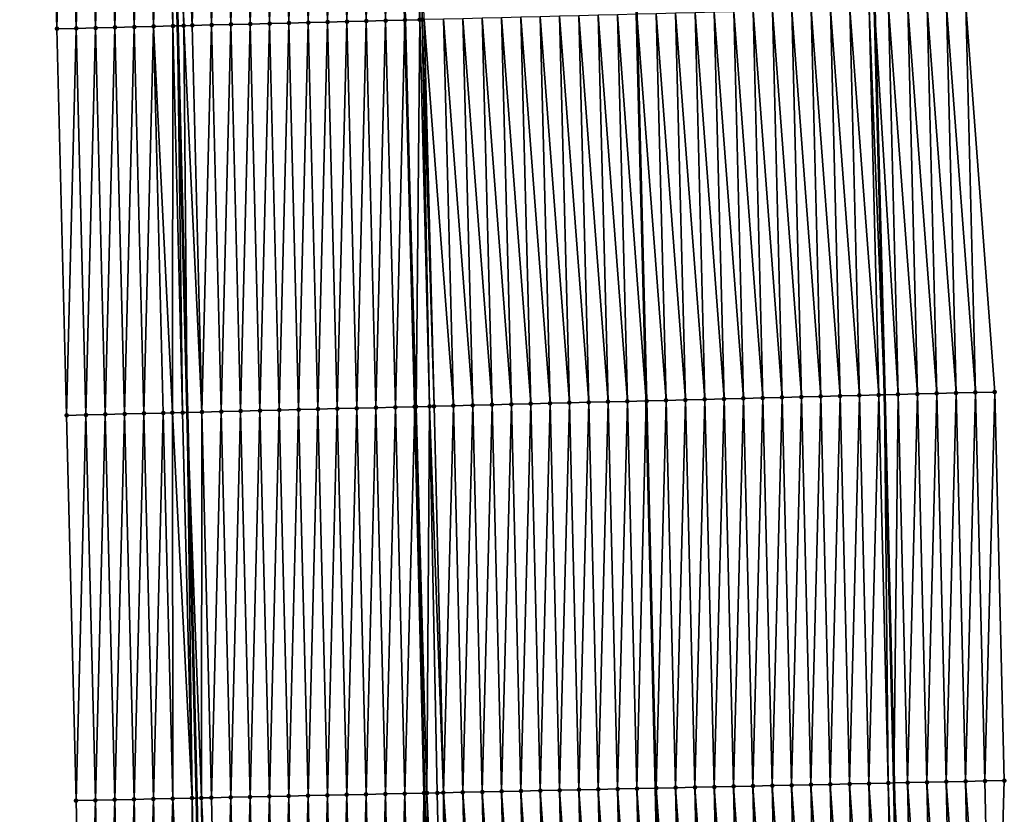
# Model space of a CAD drawing. Header units: feet. Extents: x 2010743 to 2022806, y 818705 to 837694.
# Tile 432 of 531: x 2011418 to 2011469, y 833852 to 833893. Entities that reach past the tile are written whole.
import ezdxf

# ---------------------------------------------------------------- set-up
doc = ezdxf.new("R2010")
doc.units = ezdxf.units.FT
doc.header["$MEASUREMENT"] = 0
for name, color, linetype, lineweight in [('EP_Travel Lane', 172, 'Continuous', 53), ('Road Shots', 141, 'Continuous', 100), ('STRIPING', 60, 'Continuous', 53)]:
    doc.layers.add(name, color=color, linetype=linetype, lineweight=lineweight)
doc.layers.add('I-77-MM17-21_NB-Surface-Border', color=7, linetype='Continuous')
doc.layers.add('I-77-MM17-21_NB-Surface-TIN', color=7, linetype='Continuous')

msp = doc.modelspace()

# ---------------------------------------------------------------- linework, layer by layer
at = {"layer": 'EP_Travel Lane'}
for points in [[(2011459.379, 833993.608, 294.314), (2011459.92, 833973.568, 294.074), (2011460.434, 833953.576, 293.832), (2011460.947, 833933.584, 293.604), (2011461.459, 833913.589, 293.405), (2011461.962, 833893.596, 293.2), (2011462.465, 833873.603, 293.04), (2011462.957, 833853.529, 292.871), (2011463.388, 833833.534, 292.721), (2011463.819, 833813.54, 292.553), (2011464.241, 833793.483, 292.403), (2011464.614, 833773.487, 292.303), (2011464.988, 833753.491, 292.193), (2011465.354, 833733.462, 292.098)], [(2011423.366, 833992.618, 294.593), (2011423.903, 833972.656, 294.351), (2011424.408, 833952.664, 294.131), (2011424.912, 833932.671, 293.916), (2011425.416, 833912.679, 293.72), (2011425.919, 833892.686, 293.533), (2011426.422, 833872.694, 293.348), (2011426.911, 833852.75, 293.199), (2011427.342, 833832.755, 293.03), (2011427.773, 833812.76, 292.885), (2011428.194, 833792.802, 292.749), (2011428.575, 833772.806, 292.613), (2011428.956, 833752.81, 292.489), (2011429.323, 833732.833, 292.414)]]:
    msp.add_polyline3d(points, dxfattribs=at)
at = {"layer": 'I-77-MM17-21_NB-Surface-Border', "color": 3, "linetype": 'Continuous', "lineweight": -3}
for points in [[(2011462.115, 833993.684, 294.202), (2011462.656, 833973.638, 293.964), (2011464.16, 833953.671, 293.695), (2011464.664, 833933.679, 293.452), (2011466.168, 833913.709, 293.197), (2011466.671, 833893.717, 292.989), (2011468.174, 833873.749, 292.794), (2011468.667, 833853.654, 292.639), (2011468.098, 833833.637, 292.53), (2011468.529, 833813.642, 292.372), (2011467.952, 833793.554, 292.276), (2011468.328, 833773.558, 292.164), (2011467.705, 833753.543, 292.096), (2011467.077, 833733.492, 292.042)], [(2011423.675, 833732.735, 292.241), (2011423.445, 833752.708, 292.332), (2011422.325, 833772.69, 292.429), (2011421.519, 833792.678, 292.528), (2011421.54, 833812.627, 292.682), (2011421.109, 833832.622, 292.829), (2011420.678, 833852.617, 292.992), (2011420.189, 833872.539, 293.14), (2011419.686, 833892.532, 293.313), (2011419.183, 833912.524, 293.509), (2011418.719, 833932.517, 293.714), (2011418.417, 833952.515, 293.948), (2011418.028, 833972.51, 294.168), (2011417.764, 833992.467, 294.419)]]:
    msp.add_polyline3d(points, dxfattribs=at)
at = {"layer": 'I-77-MM17-21_NB-Surface-TIN', "color": 128, "linetype": 'Continuous', "lineweight": -3}
for points in [[(2011427.684, 833892.731, 293.563), (2011428.18, 833912.748, 293.764), (2011427.181, 833912.723, 293.749)], [(2011427.684, 833892.731, 293.563), (2011428.683, 833892.756, 293.578), (2011428.18, 833912.748, 293.764)], [(2011428.683, 833892.756, 293.578), (2011429.18, 833912.773, 293.775), (2011428.18, 833912.748, 293.764)], [(2011428.683, 833892.756, 293.578), (2011429.683, 833892.781, 293.586), (2011429.18, 833912.773, 293.775)], [(2011429.683, 833892.781, 293.586), (2011430.18, 833912.799, 293.785), (2011429.18, 833912.773, 293.775)], [(2011429.683, 833892.781, 293.586), (2011430.683, 833892.806, 293.595), (2011430.18, 833912.799, 293.785)], [(2011430.683, 833892.806, 293.595), (2011431.179, 833912.824, 293.794), (2011430.18, 833912.799, 293.785)], [(2011430.683, 833892.806, 293.595), (2011431.682, 833892.831, 293.604), (2011431.179, 833912.824, 293.794)], [(2011431.682, 833892.831, 293.604), (2011432.179, 833912.849, 293.803), (2011431.179, 833912.824, 293.794)], [(2011431.682, 833892.831, 293.604), (2011432.682, 833892.856, 293.612), (2011432.179, 833912.849, 293.803)], [(2011432.682, 833892.856, 293.612), (2011433.179, 833912.874, 293.814), (2011432.179, 833912.849, 293.803)], [(2011432.682, 833892.856, 293.612), (2011433.682, 833892.881, 293.621), (2011433.179, 833912.874, 293.814)], [(2011433.682, 833892.881, 293.621), (2011434.178, 833912.899, 293.825), (2011433.179, 833912.874, 293.814)], [(2011433.682, 833892.881, 293.621), (2011434.682, 833892.906, 293.633), (2011434.178, 833912.899, 293.825)], [(2011434.682, 833892.906, 293.633), (2011435.178, 833912.924, 293.838), (2011434.178, 833912.899, 293.825)], [(2011434.682, 833892.906, 293.633), (2011435.681, 833892.931, 293.648), (2011435.178, 833912.924, 293.838)], [(2011435.681, 833892.931, 293.648), (2011436.178, 833912.949, 293.856), (2011435.178, 833912.924, 293.838)], [(2011435.681, 833892.931, 293.648), (2011436.681, 833892.956, 293.665), (2011436.178, 833912.949, 293.856)], [(2011436.681, 833892.956, 293.665), (2011437.178, 833912.974, 293.87), (2011436.178, 833912.949, 293.856)], [(2011436.681, 833892.956, 293.665), (2011437.681, 833892.981, 293.68), (2011437.178, 833912.974, 293.87)], [(2011438.445, 833893, 293.681), (2011438.15, 833912.998, 293.873), (2011437.178, 833912.974, 293.87)], [(2011438.445, 833893, 293.681), (2011437.178, 833912.974, 293.87), (2011437.681, 833892.981, 293.68)], [(2011438.445, 833893, 293.681), (2011438.579, 833893.004, 293.681), (2011438.15, 833912.998, 293.873)], [(2011438.579, 833893.004, 293.681), (2011438.68, 833893.006, 293.68), (2011438.15, 833912.998, 293.873)], [(2011419.686, 833892.532, 293.313), (2011420.183, 833912.549, 293.547), (2011419.183, 833912.524, 293.509)], [(2011419.686, 833892.532, 293.313), (2011420.686, 833892.556, 293.352), (2011420.183, 833912.549, 293.547)], [(2011420.686, 833892.556, 293.352), (2011421.182, 833912.574, 293.583), (2011420.183, 833912.549, 293.547)], [(2011420.686, 833892.556, 293.352), (2011421.686, 833892.581, 293.388), (2011421.182, 833912.574, 293.583)], [(2011421.686, 833892.581, 293.388), (2011422.182, 833912.599, 293.618), (2011421.182, 833912.574, 293.583)], [(2011421.686, 833892.581, 293.388), (2011422.685, 833892.606, 293.423), (2011422.182, 833912.599, 293.618)], [(2011422.685, 833892.606, 293.423), (2011423.182, 833912.624, 293.653), (2011422.182, 833912.599, 293.618)], [(2011422.685, 833892.606, 293.423), (2011423.685, 833892.631, 293.451), (2011423.182, 833912.624, 293.653)], [(2011423.685, 833892.631, 293.451), (2011424.182, 833912.649, 293.685), (2011423.182, 833912.624, 293.653)], [(2011423.685, 833892.631, 293.451), (2011424.685, 833892.656, 293.484), (2011424.182, 833912.649, 293.685)], [(2011424.685, 833892.656, 293.484), (2011425.181, 833912.673, 293.715), (2011424.182, 833912.649, 293.685)], [(2011424.685, 833892.656, 293.484), (2011425.684, 833892.681, 293.529), (2011425.181, 833912.673, 293.715)], [(2011425.684, 833892.681, 293.529), (2011425.416, 833912.679, 293.72), (2011425.181, 833912.673, 293.715)], [(2011426.242, 833892.695, 293.539), (2011425.839, 833912.69, 293.729), (2011425.416, 833912.679, 293.72)], [(2011426.242, 833892.695, 293.539), (2011425.416, 833912.679, 293.72), (2011425.919, 833892.686, 293.533)], [(2011425.684, 833892.681, 293.529), (2011425.919, 833892.686, 293.533), (2011425.416, 833912.679, 293.72)], [(2011426.684, 833892.706, 293.548), (2011426.181, 833912.698, 293.735), (2011425.839, 833912.69, 293.729)], [(2011426.242, 833892.695, 293.539), (2011426.684, 833892.706, 293.548), (2011425.839, 833912.69, 293.729)], [(2011426.684, 833892.706, 293.548), (2011427.181, 833912.723, 293.749), (2011426.181, 833912.698, 293.735)], [(2011426.684, 833892.706, 293.548), (2011427.684, 833892.731, 293.563), (2011427.181, 833912.723, 293.749)], [(2011455.178, 833873.418, 293.206), (2011454.675, 833893.411, 293.377), (2011453.675, 833893.386, 293.403)], [(2011456.178, 833873.444, 293.185), (2011455.675, 833893.437, 293.359), (2011454.675, 833893.411, 293.377)], [(2011455.178, 833873.418, 293.206), (2011456.178, 833873.444, 293.185), (2011454.675, 833893.411, 293.377)], [(2011457.178, 833873.469, 293.173), (2011456.674, 833893.462, 293.342), (2011455.675, 833893.437, 293.359)], [(2011456.178, 833873.444, 293.185), (2011457.178, 833873.469, 293.173), (2011455.675, 833893.437, 293.359)], [(2011458.177, 833873.494, 293.155), (2011457.674, 833893.487, 293.326), (2011456.674, 833893.462, 293.342)], [(2011457.178, 833873.469, 293.173), (2011458.177, 833873.494, 293.155), (2011456.674, 833893.462, 293.342)], [(2011459.177, 833873.52, 293.136), (2011458.674, 833893.513, 293.304), (2011457.674, 833893.487, 293.326)], [(2011458.177, 833873.494, 293.155), (2011459.177, 833873.52, 293.136), (2011457.674, 833893.487, 293.326)], [(2011460.177, 833873.545, 293.114), (2011459.674, 833893.538, 293.281), (2011458.674, 833893.513, 293.304)], [(2011459.177, 833873.52, 293.136), (2011460.177, 833873.545, 293.114), (2011458.674, 833893.513, 293.304)], [(2011461.176, 833873.57, 293.089), (2011460.673, 833893.563, 293.251), (2011459.674, 833893.538, 293.281)], [(2011460.177, 833873.545, 293.114), (2011461.176, 833873.57, 293.089), (2011459.674, 833893.538, 293.281)], [(2011462.176, 833873.596, 293.056), (2011461.673, 833893.589, 293.216), (2011460.673, 833893.563, 293.251)], [(2011461.176, 833873.57, 293.089), (2011462.176, 833873.596, 293.056), (2011460.673, 833893.563, 293.251)], [(2011461.673, 833893.589, 293.216), (2011462.465, 833873.603, 293.04), (2011461.962, 833893.596, 293.2)], [(2011462.176, 833873.596, 293.056), (2011462.465, 833873.603, 293.04), (2011461.673, 833893.589, 293.216)], [(2011463.176, 833873.622, 293), (2011462.673, 833893.615, 293.159), (2011461.962, 833893.596, 293.2)], [(2011463.176, 833873.622, 293), (2011461.962, 833893.596, 293.2), (2011462.465, 833873.603, 293.04)], [(2011464.175, 833873.647, 292.963), (2011463.672, 833893.64, 293.111), (2011462.673, 833893.615, 293.159)], [(2011463.176, 833873.622, 293), (2011464.175, 833873.647, 292.963), (2011462.673, 833893.615, 293.159)], [(2011465.175, 833873.672, 292.927), (2011464.672, 833893.666, 293.075), (2011463.672, 833893.64, 293.111)], [(2011464.175, 833873.647, 292.963), (2011465.175, 833873.672, 292.927), (2011463.672, 833893.64, 293.111)], [(2011466.175, 833873.698, 292.89), (2011465.672, 833893.691, 293.04), (2011464.672, 833893.666, 293.075)], [(2011465.175, 833873.672, 292.927), (2011466.175, 833873.698, 292.89), (2011464.672, 833893.666, 293.075)], [(2011467.174, 833873.724, 292.841), (2011466.671, 833893.717, 292.989), (2011465.672, 833893.691, 293.04)], [(2011466.175, 833873.698, 292.89), (2011467.174, 833873.724, 292.841), (2011465.672, 833893.691, 293.04)], [(2011467.174, 833873.724, 292.841), (2011468.174, 833873.749, 292.794), (2011466.671, 833893.717, 292.989)], [(2011434.185, 833872.888, 293.45), (2011434.682, 833892.906, 293.633), (2011433.682, 833892.881, 293.621)], [(2011434.185, 833872.888, 293.45), (2011435.185, 833872.913, 293.46), (2011434.682, 833892.906, 293.633)], [(2011435.185, 833872.913, 293.46), (2011435.681, 833892.931, 293.648), (2011434.682, 833892.906, 293.633)], [(2011435.185, 833872.913, 293.46), (2011436.184, 833872.938, 293.474), (2011435.681, 833892.931, 293.648)], [(2011436.184, 833872.938, 293.474), (2011436.681, 833892.956, 293.665), (2011435.681, 833892.931, 293.648)], [(2011436.184, 833872.938, 293.474), (2011437.184, 833872.963, 293.493), (2011436.681, 833892.956, 293.665)], [(2011437.184, 833872.963, 293.493), (2011437.681, 833892.981, 293.68), (2011436.681, 833892.956, 293.665)], [(2011437.184, 833872.963, 293.493), (2011438.184, 833872.988, 293.509), (2011437.681, 833892.981, 293.68)], [(2011438.254, 833872.99, 293.509), (2011438.445, 833893, 293.681), (2011437.681, 833892.981, 293.68)], [(2011438.254, 833872.99, 293.509), (2011437.681, 833892.981, 293.68), (2011438.184, 833872.988, 293.509)], [(2011438.254, 833872.99, 293.509), (2011438.955, 833873.008, 293.507), (2011438.445, 833893, 293.681)], [(2011438.955, 833873.008, 293.507), (2011438.579, 833893.004, 293.681), (2011438.445, 833893, 293.681)], [(2011439.183, 833873.013, 293.505), (2011438.68, 833893.006, 293.68), (2011438.579, 833893.004, 293.681)], [(2011438.955, 833873.008, 293.507), (2011439.183, 833873.013, 293.505), (2011438.579, 833893.004, 293.681)], [(2011440.183, 833873.039, 293.491), (2011439.68, 833893.032, 293.664), (2011438.68, 833893.006, 293.68)], [(2011439.183, 833873.013, 293.505), (2011440.183, 833873.039, 293.491), (2011438.68, 833893.006, 293.68)], [(2011441.183, 833873.064, 293.474), (2011440.68, 833893.057, 293.644), (2011439.68, 833893.032, 293.664)], [(2011440.183, 833873.039, 293.491), (2011441.183, 833873.064, 293.474), (2011439.68, 833893.032, 293.664)], [(2011442.182, 833873.089, 293.459), (2011441.679, 833893.082, 293.627), (2011440.68, 833893.057, 293.644)], [(2011441.183, 833873.064, 293.474), (2011442.182, 833873.089, 293.459), (2011440.68, 833893.057, 293.644)], [(2011443.182, 833873.115, 293.443), (2011442.679, 833893.107, 293.61), (2011441.679, 833893.082, 293.627)], [(2011442.182, 833873.089, 293.459), (2011443.182, 833873.115, 293.443), (2011441.679, 833893.082, 293.627)], [(2011444.182, 833873.14, 293.431), (2011443.679, 833893.133, 293.593), (2011442.679, 833893.107, 293.61)], [(2011443.182, 833873.115, 293.443), (2011444.182, 833873.14, 293.431), (2011442.679, 833893.107, 293.61)], [(2011445.181, 833873.165, 293.414), (2011444.678, 833893.158, 293.577), (2011443.679, 833893.133, 293.593)], [(2011444.182, 833873.14, 293.431), (2011445.181, 833873.165, 293.414), (2011443.679, 833893.133, 293.593)], [(2011446.181, 833873.19, 293.399), (2011445.678, 833893.183, 293.56), (2011444.678, 833893.158, 293.577)], [(2011445.181, 833873.165, 293.414), (2011446.181, 833873.19, 293.399), (2011444.678, 833893.158, 293.577)], [(2011447.181, 833873.216, 293.384), (2011446.678, 833893.209, 293.545), (2011445.678, 833893.183, 293.56)], [(2011446.181, 833873.19, 293.399), (2011447.181, 833873.216, 293.384), (2011445.678, 833893.183, 293.56)], [(2011448.18, 833873.241, 293.372), (2011447.677, 833893.234, 293.531), (2011446.678, 833893.209, 293.545)], [(2011447.181, 833873.216, 293.384), (2011448.18, 833873.241, 293.372), (2011446.678, 833893.209, 293.545)], [(2011449.18, 833873.266, 293.363), (2011448.677, 833893.259, 293.52), (2011447.677, 833893.234, 293.531)], [(2011448.18, 833873.241, 293.372), (2011449.18, 833873.266, 293.363), (2011447.677, 833893.234, 293.531)], [(2011448.677, 833893.259, 293.52), (2011450.15, 833873.291, 293.341), (2011449.647, 833893.284, 293.498)], [(2011449.18, 833873.266, 293.363), (2011450.15, 833873.291, 293.341), (2011448.677, 833893.259, 293.52)], [(2011450.18, 833873.292, 293.341), (2011449.677, 833893.285, 293.497), (2011449.647, 833893.284, 293.498)], [(2011450.18, 833873.292, 293.341), (2011449.647, 833893.284, 293.498), (2011450.15, 833873.291, 293.341)], [(2011451.179, 833873.317, 293.313), (2011450.676, 833893.31, 293.473), (2011449.677, 833893.285, 293.497)], [(2011450.18, 833873.292, 293.341), (2011451.179, 833873.317, 293.313), (2011449.677, 833893.285, 293.497)], [(2011452.179, 833873.342, 293.277), (2011451.676, 833893.335, 293.444), (2011450.676, 833893.31, 293.473)], [(2011451.179, 833873.317, 293.313), (2011452.179, 833873.342, 293.277), (2011450.676, 833893.31, 293.473)], [(2011453.179, 833873.368, 293.247), (2011452.676, 833893.361, 293.427), (2011451.676, 833893.335, 293.444)], [(2011452.179, 833873.342, 293.277), (2011453.179, 833873.368, 293.247), (2011451.676, 833893.335, 293.444)], [(2011454.179, 833873.393, 293.227), (2011453.675, 833893.386, 293.403), (2011452.676, 833893.361, 293.427)], [(2011453.179, 833873.368, 293.247), (2011454.179, 833873.393, 293.227), (2011452.676, 833893.361, 293.427)], [(2011454.179, 833873.393, 293.227), (2011455.178, 833873.418, 293.206), (2011453.675, 833893.386, 293.403)], [(2011420.189, 833872.539, 293.14), (2011420.686, 833892.556, 293.352), (2011419.686, 833892.532, 293.313)], [(2011420.189, 833872.539, 293.14), (2011421.189, 833872.563, 293.177), (2011420.686, 833892.556, 293.352)], [(2011421.189, 833872.563, 293.177), (2011421.686, 833892.581, 293.388), (2011420.686, 833892.556, 293.352)], [(2011421.189, 833872.563, 293.177), (2011422.189, 833872.588, 293.21), (2011421.686, 833892.581, 293.388)], [(2011422.189, 833872.588, 293.21), (2011422.685, 833892.606, 293.423), (2011421.686, 833892.581, 293.388)], [(2011422.189, 833872.588, 293.21), (2011423.188, 833872.613, 293.245), (2011422.685, 833892.606, 293.423)], [(2011423.188, 833872.613, 293.245), (2011423.685, 833892.631, 293.451), (2011422.685, 833892.606, 293.423)], [(2011423.188, 833872.613, 293.245), (2011424.188, 833872.638, 293.264), (2011423.685, 833892.631, 293.451)], [(2011424.188, 833872.638, 293.264), (2011424.685, 833892.656, 293.484), (2011423.685, 833892.631, 293.451)], [(2011424.188, 833872.638, 293.264), (2011425.188, 833872.663, 293.299), (2011424.685, 833892.656, 293.484)], [(2011425.658, 833872.675, 293.333), (2011425.684, 833892.681, 293.529), (2011424.685, 833892.656, 293.484)], [(2011425.188, 833872.663, 293.299), (2011425.658, 833872.675, 293.333), (2011424.685, 833892.656, 293.484)], [(2011425.658, 833872.675, 293.333), (2011426.187, 833872.688, 293.344), (2011425.684, 833892.681, 293.529)], [(2011426.187, 833872.688, 293.344), (2011425.919, 833892.686, 293.533), (2011425.684, 833892.681, 293.529)], [(2011426.242, 833892.695, 293.539), (2011425.919, 833892.686, 293.533), (2011426.422, 833872.694, 293.348)], [(2011426.187, 833872.688, 293.344), (2011426.422, 833872.694, 293.348), (2011425.919, 833892.686, 293.533)], [(2011427.187, 833872.713, 293.361), (2011426.684, 833892.706, 293.548), (2011426.242, 833892.695, 293.539)], [(2011427.187, 833872.713, 293.361), (2011426.242, 833892.695, 293.539), (2011426.422, 833872.694, 293.348)], [(2011427.187, 833872.713, 293.361), (2011427.684, 833892.731, 293.563), (2011426.684, 833892.706, 293.548)], [(2011427.187, 833872.713, 293.361), (2011428.187, 833872.738, 293.379), (2011427.684, 833892.731, 293.563)], [(2011428.187, 833872.738, 293.379), (2011428.683, 833892.756, 293.578), (2011427.684, 833892.731, 293.563)], [(2011428.187, 833872.738, 293.379), (2011429.186, 833872.763, 293.396), (2011428.683, 833892.756, 293.578)], [(2011429.186, 833872.763, 293.396), (2011429.683, 833892.781, 293.586), (2011428.683, 833892.756, 293.578)], [(2011429.186, 833872.763, 293.396), (2011430.186, 833872.788, 293.408), (2011429.683, 833892.781, 293.586)], [(2011430.186, 833872.788, 293.408), (2011430.683, 833892.806, 293.595), (2011429.683, 833892.781, 293.586)], [(2011430.186, 833872.788, 293.408), (2011431.186, 833872.813, 293.42), (2011430.683, 833892.806, 293.595)], [(2011431.186, 833872.813, 293.42), (2011431.682, 833892.831, 293.604), (2011430.683, 833892.806, 293.595)], [(2011431.186, 833872.813, 293.42), (2011432.186, 833872.838, 293.428), (2011431.682, 833892.831, 293.604)], [(2011432.186, 833872.838, 293.428), (2011432.682, 833892.856, 293.612), (2011431.682, 833892.831, 293.604)], [(2011432.186, 833872.838, 293.428), (2011433.185, 833872.863, 293.438), (2011432.682, 833892.856, 293.612)], [(2011433.185, 833872.863, 293.438), (2011433.682, 833892.881, 293.621), (2011432.682, 833892.856, 293.612)], [(2011433.185, 833872.863, 293.438), (2011434.185, 833872.888, 293.45), (2011433.682, 833892.881, 293.621)], [(2011460.668, 833853.479, 292.951), (2011461.176, 833873.57, 293.089), (2011460.177, 833873.545, 293.114)], [(2011460.668, 833853.479, 292.951), (2011461.668, 833853.501, 292.923), (2011461.176, 833873.57, 293.089)], [(2011461.668, 833853.501, 292.923), (2011462.176, 833873.596, 293.056), (2011461.176, 833873.57, 293.089)], [(2011461.668, 833853.501, 292.923), (2011462.668, 833853.523, 292.887), (2011462.176, 833873.596, 293.056)], [(2011462.176, 833873.596, 293.056), (2011462.668, 833853.523, 292.887), (2011462.465, 833873.603, 293.04)], [(2011463.176, 833873.622, 293), (2011462.465, 833873.603, 293.04), (2011462.957, 833853.529, 292.871)], [(2011462.668, 833853.523, 292.887), (2011462.957, 833853.529, 292.871), (2011462.465, 833873.603, 293.04)], [(2011463.668, 833853.545, 292.834), (2011463.176, 833873.622, 293), (2011462.957, 833853.529, 292.871)], [(2011463.668, 833853.545, 292.834), (2011464.175, 833873.647, 292.963), (2011463.176, 833873.622, 293)], [(2011463.668, 833853.545, 292.834), (2011464.668, 833853.566, 292.807), (2011464.175, 833873.647, 292.963)], [(2011464.668, 833853.566, 292.807), (2011465.175, 833873.672, 292.927), (2011464.175, 833873.647, 292.963)], [(2011464.668, 833853.566, 292.807), (2011465.667, 833853.588, 292.77), (2011465.175, 833873.672, 292.927)], [(2011465.667, 833853.588, 292.77), (2011466.175, 833873.698, 292.89), (2011465.175, 833873.672, 292.927)], [(2011465.667, 833853.588, 292.77), (2011466.667, 833853.61, 292.725), (2011466.175, 833873.698, 292.89)], [(2011466.667, 833853.61, 292.725), (2011467.174, 833873.724, 292.841), (2011466.175, 833873.698, 292.89)], [(2011466.667, 833853.61, 292.725), (2011467.667, 833853.632, 292.682), (2011467.174, 833873.724, 292.841)], [(2011467.667, 833853.632, 292.682), (2011468.174, 833873.749, 292.794), (2011467.174, 833873.724, 292.841)], [(2011467.667, 833853.632, 292.682), (2011468.667, 833853.654, 292.639), (2011468.174, 833873.749, 292.794)], [(2011440.673, 833853.045, 293.334), (2011441.183, 833873.064, 293.474), (2011440.183, 833873.039, 293.491)], [(2011440.673, 833853.045, 293.334), (2011441.673, 833853.067, 293.313), (2011441.183, 833873.064, 293.474)], [(2011441.673, 833853.067, 293.313), (2011442.182, 833873.089, 293.459), (2011441.183, 833873.064, 293.474)], [(2011441.673, 833853.067, 293.313), (2011442.673, 833853.089, 293.297), (2011442.182, 833873.089, 293.459)], [(2011442.673, 833853.089, 293.297), (2011443.182, 833873.115, 293.443), (2011442.182, 833873.089, 293.459)], [(2011442.673, 833853.089, 293.297), (2011443.672, 833853.11, 293.281), (2011443.182, 833873.115, 293.443)], [(2011443.672, 833853.11, 293.281), (2011444.182, 833873.14, 293.431), (2011443.182, 833873.115, 293.443)], [(2011443.672, 833853.11, 293.281), (2011444.672, 833853.132, 293.267), (2011444.182, 833873.14, 293.431)], [(2011444.672, 833853.132, 293.267), (2011445.181, 833873.165, 293.414), (2011444.182, 833873.14, 293.431)], [(2011444.672, 833853.132, 293.267), (2011445.672, 833853.154, 293.246), (2011445.181, 833873.165, 293.414)], [(2011445.672, 833853.154, 293.246), (2011446.181, 833873.19, 293.399), (2011445.181, 833873.165, 293.414)], [(2011445.672, 833853.154, 293.246), (2011446.672, 833853.175, 293.226), (2011446.181, 833873.19, 293.399)], [(2011446.672, 833853.175, 293.226), (2011447.181, 833873.216, 293.384), (2011446.181, 833873.19, 293.399)], [(2011446.672, 833853.175, 293.226), (2011447.672, 833853.197, 293.209), (2011447.181, 833873.216, 293.384)], [(2011447.672, 833853.197, 293.209), (2011448.18, 833873.241, 293.372), (2011447.181, 833873.216, 293.384)], [(2011447.672, 833853.197, 293.209), (2011448.671, 833853.219, 293.194), (2011448.18, 833873.241, 293.372)], [(2011448.671, 833853.219, 293.194), (2011449.18, 833873.266, 293.363), (2011448.18, 833873.241, 293.372)], [(2011448.671, 833853.219, 293.194), (2011449.671, 833853.24, 293.185), (2011449.18, 833873.266, 293.363)], [(2011449.671, 833853.24, 293.185), (2011450.15, 833873.291, 293.341), (2011449.18, 833873.266, 293.363)], [(2011449.671, 833853.24, 293.185), (2011450.641, 833853.261, 293.163), (2011450.15, 833873.291, 293.341)], [(2011450.18, 833873.292, 293.341), (2011450.15, 833873.291, 293.341), (2011450.641, 833853.261, 293.163)], [(2011450.671, 833853.262, 293.162), (2011451.179, 833873.317, 293.313), (2011450.18, 833873.292, 293.341)], [(2011450.671, 833853.262, 293.162), (2011450.18, 833873.292, 293.341), (2011450.641, 833853.261, 293.163)], [(2011450.671, 833853.262, 293.162), (2011451.671, 833853.284, 293.147), (2011451.179, 833873.317, 293.313)], [(2011451.671, 833853.284, 293.147), (2011452.179, 833873.342, 293.277), (2011451.179, 833873.317, 293.313)], [(2011451.671, 833853.284, 293.147), (2011452.67, 833853.306, 293.108), (2011452.179, 833873.342, 293.277)], [(2011452.67, 833853.306, 293.108), (2011453.179, 833873.368, 293.247), (2011452.179, 833873.342, 293.277)], [(2011452.67, 833853.306, 293.108), (2011453.67, 833853.327, 293.081), (2011453.179, 833873.368, 293.247)], [(2011453.67, 833853.327, 293.081), (2011454.179, 833873.393, 293.227), (2011453.179, 833873.368, 293.247)], [(2011453.67, 833853.327, 293.081), (2011454.67, 833853.349, 293.061), (2011454.179, 833873.393, 293.227)], [(2011454.67, 833853.349, 293.061), (2011455.178, 833873.418, 293.206), (2011454.179, 833873.393, 293.227)], [(2011454.67, 833853.349, 293.061), (2011455.67, 833853.371, 293.044), (2011455.178, 833873.418, 293.206)], [(2011455.67, 833853.371, 293.044), (2011456.178, 833873.444, 293.185), (2011455.178, 833873.418, 293.206)], [(2011455.67, 833853.371, 293.044), (2011456.669, 833853.392, 293.024), (2011456.178, 833873.444, 293.185)], [(2011456.669, 833853.392, 293.024), (2011457.178, 833873.469, 293.173), (2011456.178, 833873.444, 293.185)], [(2011456.669, 833853.392, 293.024), (2011457.669, 833853.414, 293.009), (2011457.178, 833873.469, 293.173)], [(2011457.669, 833853.414, 293.009), (2011458.177, 833873.494, 293.155), (2011457.178, 833873.469, 293.173)], [(2011457.669, 833853.414, 293.009), (2011458.669, 833853.436, 292.993), (2011458.177, 833873.494, 293.155)], [(2011458.669, 833853.436, 292.993), (2011459.177, 833873.52, 293.136), (2011458.177, 833873.494, 293.155)], [(2011458.669, 833853.436, 292.993), (2011459.669, 833853.457, 292.972), (2011459.177, 833873.52, 293.136)], [(2011459.669, 833853.457, 292.972), (2011460.177, 833873.545, 293.114), (2011459.177, 833873.52, 293.136)], [(2011459.669, 833853.457, 292.972), (2011460.668, 833853.479, 292.951), (2011460.177, 833873.545, 293.114)], [(2011420.678, 833852.617, 292.992), (2011421.189, 833872.563, 293.177), (2011420.189, 833872.539, 293.14)], [(2011420.678, 833852.617, 292.992), (2011421.678, 833852.638, 293.031), (2011421.189, 833872.563, 293.177)], [(2011421.678, 833852.638, 293.031), (2011422.189, 833872.588, 293.21), (2011421.189, 833872.563, 293.177)], [(2011421.678, 833852.638, 293.031), (2011422.677, 833852.659, 293.064), (2011422.189, 833872.588, 293.21)], [(2011422.677, 833852.659, 293.064), (2011423.188, 833872.613, 293.245), (2011422.189, 833872.588, 293.21)], [(2011422.677, 833852.659, 293.064), (2011423.677, 833852.681, 293.1), (2011423.188, 833872.613, 293.245)], [(2011423.677, 833852.681, 293.1), (2011424.188, 833872.638, 293.264), (2011423.188, 833872.613, 293.245)], [(2011423.677, 833852.681, 293.1), (2011424.677, 833852.702, 293.118), (2011424.188, 833872.638, 293.264)], [(2011424.677, 833852.702, 293.118), (2011425.188, 833872.663, 293.299), (2011424.188, 833872.638, 293.264)], [(2011424.677, 833852.702, 293.118), (2011425.677, 833852.723, 293.153), (2011425.188, 833872.663, 293.299)], [(2011425.677, 833852.723, 293.153), (2011425.658, 833872.675, 293.333), (2011425.188, 833872.663, 293.299)], [(2011426.676, 833852.745, 293.195), (2011426.187, 833872.688, 293.344), (2011425.658, 833872.675, 293.333)], [(2011425.677, 833852.723, 293.153), (2011426.676, 833852.745, 293.195), (2011425.658, 833872.675, 293.333)], [(2011426.676, 833852.745, 293.195), (2011426.422, 833872.694, 293.348), (2011426.187, 833872.688, 293.344)], [(2011427.158, 833852.755, 293.203), (2011427.187, 833872.713, 293.361), (2011426.422, 833872.694, 293.348)], [(2011427.158, 833852.755, 293.203), (2011426.422, 833872.694, 293.348), (2011426.911, 833852.75, 293.199)], [(2011426.676, 833852.745, 293.195), (2011426.911, 833852.75, 293.199), (2011426.422, 833872.694, 293.348)], [(2011427.158, 833852.755, 293.203), (2011427.676, 833852.766, 293.22), (2011427.187, 833872.713, 293.361)], [(2011427.676, 833852.766, 293.22), (2011428.187, 833872.738, 293.379), (2011427.187, 833872.713, 293.361)], [(2011427.676, 833852.766, 293.22), (2011428.676, 833852.787, 293.239), (2011428.187, 833872.738, 293.379)], [(2011428.676, 833852.787, 293.239), (2011429.186, 833872.763, 293.396), (2011428.187, 833872.738, 293.379)], [(2011428.676, 833852.787, 293.239), (2011429.676, 833852.809, 293.248), (2011429.186, 833872.763, 293.396)], [(2011429.676, 833852.809, 293.248), (2011430.186, 833872.788, 293.408), (2011429.186, 833872.763, 293.396)], [(2011429.676, 833852.809, 293.248), (2011430.675, 833852.83, 293.256), (2011430.186, 833872.788, 293.408)], [(2011430.675, 833852.83, 293.256), (2011431.186, 833872.813, 293.42), (2011430.186, 833872.788, 293.408)], [(2011430.675, 833852.83, 293.256), (2011431.675, 833852.852, 293.264), (2011431.186, 833872.813, 293.42)], [(2011431.675, 833852.852, 293.264), (2011432.186, 833872.838, 293.428), (2011431.186, 833872.813, 293.42)], [(2011431.675, 833852.852, 293.264), (2011432.675, 833852.873, 293.274), (2011432.186, 833872.838, 293.428)], [(2011432.675, 833852.873, 293.274), (2011433.185, 833872.863, 293.438), (2011432.186, 833872.838, 293.428)], [(2011432.675, 833852.873, 293.274), (2011433.675, 833852.895, 293.286), (2011433.185, 833872.863, 293.438)], [(2011433.675, 833852.895, 293.286), (2011434.185, 833872.888, 293.45), (2011433.185, 833872.863, 293.438)], [(2011433.675, 833852.895, 293.286), (2011434.675, 833852.916, 293.295), (2011434.185, 833872.888, 293.45)], [(2011434.675, 833852.916, 293.295), (2011435.185, 833872.913, 293.46), (2011434.185, 833872.888, 293.45)], [(2011434.675, 833852.916, 293.295), (2011435.674, 833852.938, 293.305), (2011435.185, 833872.913, 293.46)], [(2011435.674, 833852.938, 293.305), (2011436.184, 833872.938, 293.474), (2011435.185, 833872.913, 293.46)], [(2011435.674, 833852.938, 293.305), (2011436.674, 833852.959, 293.318), (2011436.184, 833872.938, 293.474)], [(2011436.674, 833852.959, 293.318), (2011437.184, 833872.963, 293.493), (2011436.184, 833872.938, 293.474)], [(2011436.674, 833852.959, 293.318), (2011437.674, 833852.981, 293.336), (2011437.184, 833872.963, 293.493)], [(2011437.674, 833852.981, 293.336), (2011438.184, 833872.988, 293.509), (2011437.184, 833872.963, 293.493)], [(2011437.674, 833852.981, 293.336), (2011438.674, 833853.002, 293.353), (2011438.184, 833872.988, 293.509)], [(2011438.254, 833872.99, 293.509), (2011438.184, 833872.988, 293.509), (2011438.674, 833853.002, 293.353)], [(2011438.817, 833853.005, 293.354), (2011438.955, 833873.008, 293.507), (2011438.254, 833872.99, 293.509)], [(2011438.817, 833853.005, 293.354), (2011438.254, 833872.99, 293.509), (2011438.674, 833853.002, 293.353)], [(2011438.817, 833853.005, 293.354), (2011439.351, 833853.017, 293.352), (2011438.955, 833873.008, 293.507)], [(2011439.673, 833853.024, 293.348), (2011439.183, 833873.013, 293.505), (2011438.955, 833873.008, 293.507)], [(2011439.351, 833853.017, 293.352), (2011439.673, 833853.024, 293.348), (2011438.955, 833873.008, 293.507)], [(2011439.673, 833853.024, 293.348), (2011440.183, 833873.039, 293.491), (2011439.183, 833873.013, 293.505)], [(2011439.673, 833853.024, 293.348), (2011440.673, 833853.045, 293.334), (2011440.183, 833873.039, 293.491)], [(2011448.102, 833833.202, 293.036), (2011447.672, 833853.197, 293.209), (2011446.672, 833853.175, 293.226)], [(2011449.102, 833833.224, 293.023), (2011448.671, 833853.219, 293.194), (2011447.672, 833853.197, 293.209)], [(2011448.102, 833833.202, 293.036), (2011449.102, 833833.224, 293.023), (2011447.672, 833853.197, 293.209)], [(2011450.102, 833833.246, 293.013), (2011449.671, 833853.24, 293.185), (2011448.671, 833853.219, 293.194)], [(2011449.102, 833833.224, 293.023), (2011450.102, 833833.246, 293.013), (2011448.671, 833853.219, 293.194)], [(2011449.671, 833853.24, 293.185), (2011451.072, 833833.267, 292.987), (2011450.641, 833853.261, 293.163)], [(2011450.102, 833833.246, 293.013), (2011451.072, 833833.267, 292.987), (2011449.671, 833853.24, 293.185)], [(2011451.102, 833833.267, 292.987), (2011450.671, 833853.262, 293.162), (2011450.641, 833853.261, 293.163)], [(2011451.102, 833833.267, 292.987), (2011450.641, 833853.261, 293.163), (2011451.072, 833833.267, 292.987)], [(2011452.101, 833833.289, 292.966), (2011451.671, 833853.284, 293.147), (2011450.671, 833853.262, 293.162)], [(2011451.102, 833833.267, 292.987), (2011452.101, 833833.289, 292.966), (2011450.671, 833853.262, 293.162)], [(2011453.101, 833833.311, 292.939), (2011452.67, 833853.306, 293.108), (2011451.671, 833853.284, 293.147)], [(2011452.101, 833833.289, 292.966), (2011453.101, 833833.311, 292.939), (2011451.671, 833853.284, 293.147)], [(2011454.101, 833833.333, 292.921), (2011453.67, 833853.327, 293.081), (2011452.67, 833853.306, 293.108)], [(2011453.101, 833833.311, 292.939), (2011454.101, 833833.333, 292.921), (2011452.67, 833853.306, 293.108)], [(2011455.101, 833833.354, 292.9), (2011454.67, 833853.349, 293.061), (2011453.67, 833853.327, 293.081)], [(2011454.101, 833833.333, 292.921), (2011455.101, 833833.354, 292.9), (2011453.67, 833853.327, 293.081)], [(2011456.101, 833833.376, 292.876), (2011455.67, 833853.371, 293.044), (2011454.67, 833853.349, 293.061)], [(2011455.101, 833833.354, 292.9), (2011456.101, 833833.376, 292.876), (2011454.67, 833853.349, 293.061)], [(2011457.1, 833833.398, 292.858), (2011456.669, 833853.392, 293.024), (2011455.67, 833853.371, 293.044)], [(2011456.101, 833833.376, 292.876), (2011457.1, 833833.398, 292.858), (2011455.67, 833853.371, 293.044)], [(2011458.1, 833833.419, 292.841), (2011457.669, 833853.414, 293.009), (2011456.669, 833853.392, 293.024)], [(2011457.1, 833833.398, 292.858), (2011458.1, 833833.419, 292.841), (2011456.669, 833853.392, 293.024)], [(2011459.1, 833833.441, 292.823), (2011458.669, 833853.436, 292.993), (2011457.669, 833853.414, 293.009)], [(2011458.1, 833833.419, 292.841), (2011459.1, 833833.441, 292.823), (2011457.669, 833853.414, 293.009)], [(2011460.1, 833833.463, 292.802), (2011459.669, 833853.457, 292.972), (2011458.669, 833853.436, 292.993)], [(2011459.1, 833833.441, 292.823), (2011460.1, 833833.463, 292.802), (2011458.669, 833853.436, 292.993)], [(2011461.099, 833833.484, 292.78), (2011460.668, 833853.479, 292.951), (2011459.669, 833853.457, 292.972)], [(2011460.1, 833833.463, 292.802), (2011461.099, 833833.484, 292.78), (2011459.669, 833853.457, 292.972)], [(2011462.099, 833833.506, 292.761), (2011461.668, 833853.501, 292.923), (2011460.668, 833853.479, 292.951)], [(2011461.099, 833833.484, 292.78), (2011462.099, 833833.506, 292.761), (2011460.668, 833853.479, 292.951)], [(2011461.668, 833853.501, 292.923), (2011463.099, 833833.528, 292.735), (2011462.668, 833853.523, 292.887)], [(2011462.099, 833833.506, 292.761), (2011463.099, 833833.528, 292.735), (2011461.668, 833853.501, 292.923)], [(2011462.668, 833853.523, 292.887), (2011463.388, 833833.534, 292.721), (2011462.957, 833853.529, 292.871)], [(2011463.099, 833833.528, 292.735), (2011463.388, 833833.534, 292.721), (2011462.668, 833853.523, 292.887)], [(2011464.099, 833833.55, 292.689), (2011463.668, 833853.545, 292.834), (2011462.957, 833853.529, 292.871)], [(2011464.099, 833833.55, 292.689), (2011462.957, 833853.529, 292.871), (2011463.388, 833833.534, 292.721)], [(2011465.098, 833833.572, 292.652), (2011464.668, 833853.566, 292.807), (2011463.668, 833853.545, 292.834)], [(2011464.099, 833833.55, 292.689), (2011465.098, 833833.572, 292.652), (2011463.668, 833853.545, 292.834)], [(2011466.098, 833833.593, 292.615), (2011465.667, 833853.588, 292.77), (2011464.668, 833853.566, 292.807)], [(2011465.098, 833833.572, 292.652), (2011466.098, 833833.593, 292.615), (2011464.668, 833853.566, 292.807)], [(2011467.098, 833833.615, 292.576), (2011466.667, 833853.61, 292.725), (2011465.667, 833853.588, 292.77)], [(2011466.098, 833833.593, 292.615), (2011467.098, 833833.615, 292.576), (2011465.667, 833853.588, 292.77)], [(2011468.098, 833833.637, 292.53), (2011467.667, 833853.632, 292.682), (2011466.667, 833853.61, 292.725)], [(2011467.098, 833833.615, 292.576), (2011468.098, 833833.637, 292.53), (2011466.667, 833853.61, 292.725)], [(2011468.098, 833833.637, 292.53), (2011468.667, 833853.654, 292.639), (2011467.667, 833853.632, 292.682)], [(2011424.108, 833832.686, 292.935), (2011424.677, 833852.702, 293.118), (2011423.677, 833852.681, 293.1)], [(2011424.108, 833832.686, 292.935), (2011425.108, 833832.707, 292.958), (2011424.677, 833852.702, 293.118)], [(2011425.108, 833832.707, 292.958), (2011425.677, 833852.723, 293.153), (2011424.677, 833852.702, 293.118)], [(2011425.108, 833832.707, 292.958), (2011426.108, 833832.729, 292.994), (2011425.677, 833852.723, 293.153)], [(2011426.584, 833832.739, 293.022), (2011426.676, 833852.745, 293.195), (2011425.677, 833852.723, 293.153)], [(2011426.108, 833832.729, 292.994), (2011426.584, 833832.739, 293.022), (2011425.677, 833852.723, 293.153)], [(2011426.584, 833832.739, 293.022), (2011427.107, 833832.75, 293.026), (2011426.676, 833852.745, 293.195)], [(2011427.107, 833832.75, 293.026), (2011426.911, 833852.75, 293.199), (2011426.676, 833852.745, 293.195)], [(2011427.158, 833852.755, 293.203), (2011426.911, 833852.75, 293.199), (2011427.342, 833832.755, 293.03)], [(2011427.107, 833832.75, 293.026), (2011427.342, 833832.755, 293.03), (2011426.911, 833852.75, 293.199)], [(2011428.107, 833832.771, 293.045), (2011427.676, 833852.766, 293.22), (2011427.158, 833852.755, 293.203)], [(2011428.107, 833832.771, 293.045), (2011427.158, 833852.755, 293.203), (2011427.342, 833832.755, 293.03)], [(2011428.107, 833832.771, 293.045), (2011428.676, 833852.787, 293.239), (2011427.676, 833852.766, 293.22)], [(2011428.107, 833832.771, 293.045), (2011429.107, 833832.793, 293.062), (2011428.676, 833852.787, 293.239)], [(2011429.107, 833832.793, 293.062), (2011429.676, 833852.809, 293.248), (2011428.676, 833852.787, 293.239)], [(2011429.107, 833832.793, 293.062), (2011430.107, 833832.814, 293.075), (2011429.676, 833852.809, 293.248)], [(2011430.107, 833832.814, 293.075), (2011430.675, 833852.83, 293.256), (2011429.676, 833852.809, 293.248)], [(2011430.107, 833832.814, 293.075), (2011431.106, 833832.836, 293.084), (2011430.675, 833852.83, 293.256)], [(2011431.106, 833832.836, 293.084), (2011431.675, 833852.852, 293.264), (2011430.675, 833852.83, 293.256)], [(2011431.106, 833832.836, 293.084), (2011432.106, 833832.857, 293.092), (2011431.675, 833852.852, 293.264)], [(2011432.106, 833832.857, 293.092), (2011432.675, 833852.873, 293.274), (2011431.675, 833852.852, 293.264)], [(2011432.106, 833832.857, 293.092), (2011433.106, 833832.879, 293.1), (2011432.675, 833852.873, 293.274)], [(2011433.106, 833832.879, 293.1), (2011433.675, 833852.895, 293.286), (2011432.675, 833852.873, 293.274)], [(2011433.106, 833832.879, 293.1), (2011434.106, 833832.9, 293.109), (2011433.675, 833852.895, 293.286)], [(2011434.106, 833832.9, 293.109), (2011434.675, 833852.916, 293.295), (2011433.675, 833852.895, 293.286)], [(2011434.106, 833832.9, 293.109), (2011435.105, 833832.922, 293.119), (2011434.675, 833852.916, 293.295)], [(2011435.105, 833832.922, 293.119), (2011435.674, 833852.938, 293.305), (2011434.675, 833852.916, 293.295)], [(2011435.105, 833832.922, 293.119), (2011436.105, 833832.943, 293.132), (2011435.674, 833852.938, 293.305)], [(2011436.105, 833832.943, 293.132), (2011436.674, 833852.959, 293.318), (2011435.674, 833852.938, 293.305)], [(2011436.105, 833832.943, 293.132), (2011437.105, 833832.965, 293.146), (2011436.674, 833852.959, 293.318)], [(2011437.105, 833832.965, 293.146), (2011437.674, 833852.981, 293.336), (2011436.674, 833852.959, 293.318)], [(2011437.105, 833832.965, 293.146), (2011438.105, 833832.986, 293.162), (2011437.674, 833852.981, 293.336)], [(2011438.105, 833832.986, 293.162), (2011438.674, 833853.002, 293.353), (2011437.674, 833852.981, 293.336)], [(2011438.105, 833832.986, 293.162), (2011439.105, 833833.007, 293.174), (2011438.674, 833853.002, 293.353)], [(2011439.148, 833833.008, 293.174), (2011438.817, 833853.005, 293.354), (2011438.674, 833853.002, 293.353)], [(2011439.148, 833833.008, 293.174), (2011438.674, 833853.002, 293.353), (2011439.105, 833833.007, 293.174)], [(2011439.792, 833833.022, 293.173), (2011439.351, 833853.017, 293.352), (2011438.817, 833853.005, 293.354)], [(2011439.148, 833833.008, 293.174), (2011439.792, 833833.022, 293.173), (2011438.817, 833853.005, 293.354)], [(2011439.792, 833833.022, 293.173), (2011439.673, 833853.024, 293.348), (2011439.351, 833853.017, 293.352)], [(2011441.104, 833833.051, 293.155), (2011440.673, 833853.045, 293.334), (2011439.673, 833853.024, 293.348)], [(2011439.792, 833833.022, 293.173), (2011440.104, 833833.029, 293.17), (2011439.673, 833853.024, 293.348)], [(2011440.104, 833833.029, 293.17), (2011441.104, 833833.051, 293.155), (2011439.673, 833853.024, 293.348)], [(2011442.104, 833833.072, 293.137), (2011441.673, 833853.067, 293.313), (2011440.673, 833853.045, 293.334)], [(2011441.104, 833833.051, 293.155), (2011442.104, 833833.072, 293.137), (2011440.673, 833853.045, 293.334)], [(2011443.104, 833833.094, 293.12), (2011442.673, 833853.089, 293.297), (2011441.673, 833853.067, 293.313)], [(2011442.104, 833833.072, 293.137), (2011443.104, 833833.094, 293.12), (2011441.673, 833853.067, 293.313)], [(2011444.103, 833833.116, 293.104), (2011443.672, 833853.11, 293.281), (2011442.673, 833853.089, 293.297)], [(2011443.104, 833833.094, 293.12), (2011444.103, 833833.116, 293.104), (2011442.673, 833853.089, 293.297)], [(2011445.103, 833833.137, 293.09), (2011444.672, 833853.132, 293.267), (2011443.672, 833853.11, 293.281)], [(2011444.103, 833833.116, 293.104), (2011445.103, 833833.137, 293.09), (2011443.672, 833853.11, 293.281)], [(2011446.103, 833833.159, 293.074), (2011445.672, 833853.154, 293.246), (2011444.672, 833853.132, 293.267)], [(2011445.103, 833833.137, 293.09), (2011446.103, 833833.159, 293.074), (2011444.672, 833853.132, 293.267)], [(2011447.103, 833833.181, 293.055), (2011446.672, 833853.175, 293.226), (2011445.672, 833853.154, 293.246)], [(2011446.103, 833833.159, 293.074), (2011447.103, 833833.181, 293.055), (2011445.672, 833853.154, 293.246)], [(2011447.103, 833833.181, 293.055), (2011448.102, 833833.202, 293.036), (2011446.672, 833853.175, 293.226)], [(2011421.109, 833832.622, 292.829), (2011421.678, 833852.638, 293.031), (2011420.678, 833852.617, 292.992)], [(2011421.109, 833832.622, 292.829), (2011422.108, 833832.644, 292.866), (2011421.678, 833852.638, 293.031)], [(2011422.108, 833832.644, 292.866), (2011422.677, 833852.659, 293.064), (2011421.678, 833852.638, 293.031)], [(2011422.108, 833832.644, 292.866), (2011423.108, 833832.665, 292.901), (2011422.677, 833852.659, 293.064)], [(2011423.108, 833832.665, 292.901), (2011423.677, 833852.681, 293.1), (2011422.677, 833852.659, 293.064)], [(2011423.108, 833832.665, 292.901), (2011424.108, 833832.686, 292.935), (2011423.677, 833852.681, 293.1)]]:
    msp.add_3dface(points, dxfattribs=at)
at = {"layer": 'Road Shots', "lineweight": 100}
for p in [(2011434.682, 833892.906, 293.633), (2011435.681, 833892.931, 293.648), (2011436.681, 833892.956, 293.665), (2011437.681, 833892.981, 293.68), (2011438.445, 833893, 293.681), (2011438.579, 833893.004, 293.681), (2011419.686, 833892.532, 293.313), (2011420.686, 833892.556, 293.352), (2011421.686, 833892.581, 293.388), (2011422.685, 833892.606, 293.423), (2011423.685, 833892.631, 293.451), (2011424.685, 833892.656, 293.484), (2011425.684, 833892.681, 293.529), (2011426.242, 833892.695, 293.539), (2011426.684, 833892.706, 293.548), (2011427.684, 833892.731, 293.563), (2011428.683, 833892.756, 293.578), (2011429.683, 833892.781, 293.586), (2011430.683, 833892.806, 293.595), (2011431.682, 833892.831, 293.604), (2011432.682, 833892.856, 293.612), (2011433.682, 833892.881, 293.621), (2011461.176, 833873.57, 293.089), (2011462.176, 833873.596, 293.056), (2011463.176, 833873.622, 293), (2011464.175, 833873.647, 292.963), (2011465.175, 833873.672, 292.927), (2011466.175, 833873.698, 292.89), (2011467.174, 833873.724, 292.841), (2011468.174, 833873.749, 292.794), (2011441.183, 833873.064, 293.474), (2011442.182, 833873.089, 293.459), (2011443.182, 833873.115, 293.443), (2011444.182, 833873.14, 293.431), (2011445.181, 833873.165, 293.414), (2011446.181, 833873.19, 293.399), (2011447.181, 833873.216, 293.384), (2011448.18, 833873.241, 293.372), (2011449.18, 833873.266, 293.363), (2011450.18, 833873.292, 293.341), (2011451.179, 833873.317, 293.313), (2011452.179, 833873.342, 293.277), (2011453.179, 833873.368, 293.247), (2011454.179, 833873.393, 293.227), (2011455.178, 833873.418, 293.206), (2011456.178, 833873.444, 293.185), (2011457.178, 833873.469, 293.173), (2011458.177, 833873.494, 293.155), (2011459.177, 833873.52, 293.136), (2011460.177, 833873.545, 293.114), (2011420.189, 833872.539, 293.14), (2011421.189, 833872.563, 293.177), (2011422.189, 833872.588, 293.21), (2011423.188, 833872.613, 293.245), (2011424.188, 833872.638, 293.264), (2011425.188, 833872.663, 293.299), (2011425.658, 833872.675, 293.333), (2011426.187, 833872.688, 293.344), (2011427.187, 833872.713, 293.361), (2011428.187, 833872.738, 293.379), (2011429.186, 833872.763, 293.396), (2011430.186, 833872.788, 293.408), (2011431.186, 833872.813, 293.42), (2011432.186, 833872.838, 293.428), (2011433.185, 833872.863, 293.438), (2011434.185, 833872.888, 293.45), (2011435.185, 833872.913, 293.46), (2011436.184, 833872.938, 293.474), (2011437.184, 833872.963, 293.493), (2011438.184, 833872.988, 293.509), (2011438.254, 833872.99, 293.509), (2011438.955, 833873.008, 293.507), (2011439.183, 833873.013, 293.505), (2011440.183, 833873.039, 293.491), (2011447.672, 833853.197, 293.209), (2011448.671, 833853.219, 293.194), (2011449.671, 833853.24, 293.185), (2011450.671, 833853.262, 293.162), (2011451.671, 833853.284, 293.147), (2011452.67, 833853.306, 293.108), (2011453.67, 833853.327, 293.081), (2011454.67, 833853.349, 293.061), (2011455.67, 833853.371, 293.044), (2011456.669, 833853.392, 293.024), (2011457.669, 833853.414, 293.009), (2011458.669, 833853.436, 292.993), (2011459.669, 833853.457, 292.972), (2011460.668, 833853.479, 292.951), (2011461.668, 833853.501, 292.923), (2011462.668, 833853.523, 292.887), (2011463.668, 833853.545, 292.834), (2011464.668, 833853.566, 292.807), (2011465.667, 833853.588, 292.77), (2011466.667, 833853.61, 292.725), (2011467.667, 833853.632, 292.682), (2011468.667, 833853.654, 292.639), (2011424.677, 833852.702, 293.118), (2011425.677, 833852.723, 293.153), (2011426.676, 833852.745, 293.195), (2011427.158, 833852.755, 293.203), (2011427.676, 833852.766, 293.22), (2011428.676, 833852.787, 293.239), (2011429.676, 833852.809, 293.248), (2011430.675, 833852.83, 293.256), (2011431.675, 833852.852, 293.264), (2011432.675, 833852.873, 293.274), (2011433.675, 833852.895, 293.286), (2011434.675, 833852.916, 293.295), (2011435.674, 833852.938, 293.305), (2011436.674, 833852.959, 293.318), (2011437.674, 833852.981, 293.336), (2011438.674, 833853.002, 293.353), (2011438.817, 833853.005, 293.354), (2011439.351, 833853.017, 293.352), (2011439.673, 833853.024, 293.348), (2011440.673, 833853.045, 293.334), (2011441.673, 833853.067, 293.313), (2011442.673, 833853.089, 293.297), (2011443.672, 833853.11, 293.281), (2011444.672, 833853.132, 293.267), (2011445.672, 833853.154, 293.246), (2011446.672, 833853.175, 293.226), (2011420.678, 833852.617, 292.992), (2011421.678, 833852.638, 293.031), (2011422.677, 833852.659, 293.064), (2011423.677, 833852.681, 293.1)]:
    msp.add_point(p, dxfattribs=at)
at = {"layer": 'STRIPING'}
for points in [[(2011447.138, 833993.269, 294.559), (2011447.674, 833973.256, 294.321), (2011448.163, 833953.263, 294.103), (2011448.652, 833933.27, 293.893), (2011449.144, 833913.277, 293.689), (2011449.647, 833893.284, 293.498), (2011450.15, 833873.291, 293.341), (2011450.641, 833853.261, 293.163), (2011451.072, 833833.267, 292.987), (2011451.503, 833813.272, 292.853), (2011451.925, 833793.249, 292.714), (2011452.306, 833773.253, 292.6), (2011452.686, 833753.257, 292.482), (2011453.06, 833733.247, 292.359)], [(2011435.126, 833992.938, 294.746), (2011435.665, 833972.951, 294.51), (2011436.169, 833952.959, 294.281), (2011436.673, 833932.966, 294.067), (2011437.178, 833912.974, 293.87), (2011437.681, 833892.981, 293.68), (2011438.184, 833872.988, 293.509), (2011438.674, 833853.002, 293.353), (2011439.105, 833833.007, 293.174), (2011439.536, 833813.013, 293.036), (2011439.957, 833793.023, 292.896), (2011440.333, 833773.027, 292.776), (2011440.71, 833753.031, 292.65), (2011441.081, 833733.037, 292.545)]]:
    msp.add_polyline3d(points, dxfattribs=at)

doc.saveas('drawing.dxf')
